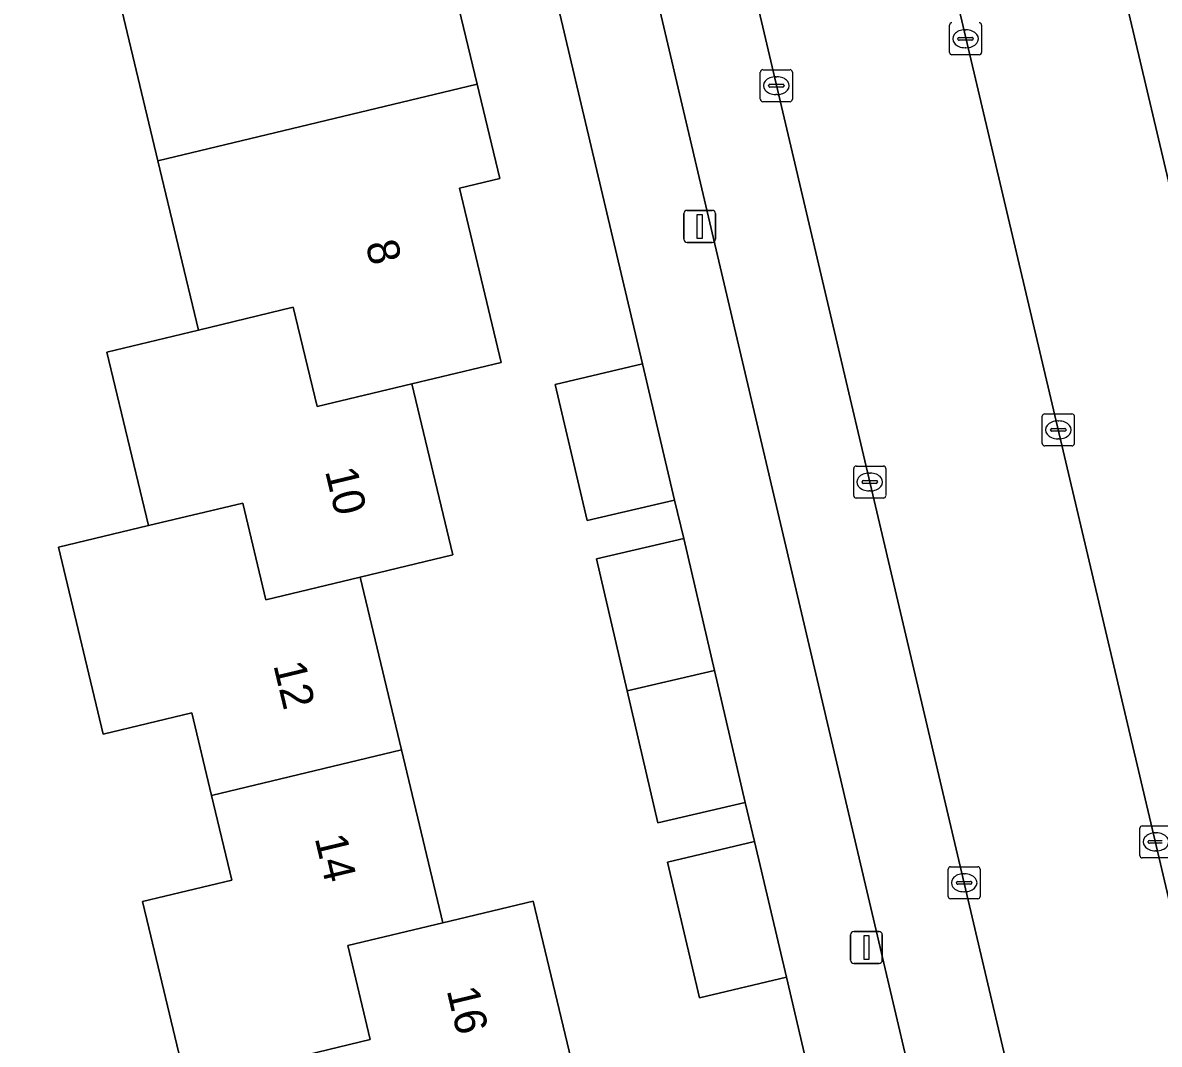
# Model space of a CAD drawing. Extents: x 158031 to 159244, y 380104 to 381214.
# Drawn here: x 158712.86 to 158748.37, y 380585.64 to 380617.54 of the extents above; entities that cross this region are included whole.
import ezdxf

# ---------------------------------------------------------------- set-up
doc = ezdxf.new("R2010")
doc.units = 0
for name, color, linetype in [('IMGEO_Erf', 7, 'Continuous'), ('IMGEO_Fietspad_open', 7, 'Continuous'), ('IMGEO_Kolk', 7, 'Continuous'), ('IMGEO_Lichtmast', 7, 'Continuous'), ('IMGEO_Pand', 7, 'Continuous'), ('IMGEO_Pand_nummerreeks', 7, 'Continuous'), ('IMGEO_Parkeervlak_open', 7, 'Continuous'), ('IMGEO_Rijbaan_lokaal_open', 7, 'Continuous'), ('IMGEO_Voetpad_open', 7, 'Continuous')]:
    doc.layers.add(name, color=color, linetype=linetype)

msp = doc.modelspace()

# ---------------------------------------------------------------- linework, layer by layer
at = {"layer": 'IMGEO_Erf'}
for points in [[(158739.029, 380577.884), (158736.726, 380587.734), (158734.001, 380587.09), (158733, 380591.327), (158735.725, 380591.97), (158735.431, 380593.188), (158732.704, 380592.552), (158731.743, 380596.675), (158730.783, 380600.797), (158733.51, 380601.433), (158733.22, 380602.635), (158730.494, 380601.996), (158729.496, 380606.246), (158732.222, 380606.886), (158727.683, 380626.11)], [(158705.856, 380570.103), (158725.953, 380574.878), (158724.699, 380580.248), (158722.056, 380579.615), (158720.748, 380585.074), (158717.969, 380584.408), (158716.804, 380589.271), (158716.606, 380590.099), (158719.394, 380590.767), (158718.761, 380593.409), (158718.144, 380595.987), (158715.376, 380595.324), (158713.978, 380601.162), (158716.786, 380601.835), (158715.487, 380607.256), (158718.347, 380607.942), (158717.08, 380613.231), (158715.785, 380618.639)], [(158726.352, 380618.569), (158727.058, 380615.621), (158727.763, 380612.677), (158726.507, 380612.376), (158727.811, 380606.934), (158725.021, 380606.266), (158726.301, 380600.922), (158723.4, 380600.227), (158724.692, 380594.83), (158725.985, 380589.433), (158728.807, 380590.109), (158730.116, 380584.643)]]:
    msp.add_lwpolyline(points, dxfattribs=at)
at = {"layer": 'IMGEO_Fietspad_open'}
msp.add_lwpolyline([(158730.863, 380639.184), (158730.767, 380639.169), (158730.507, 380640.298), (158727.607, 380639.865), (158741.77, 380579.626), (158742.026, 380578.534), (158742.459, 380576.694), (158745.252, 380577.361), (158745.393, 380577.395), (158744.707, 380580.31)], close=True, dxfattribs=at)
at = {"layer": 'IMGEO_Kolk'}
for p, q in [((158741.817, 380616.612), (158741.817, 380617.464)), ((158742.818, 380617.464), (158742.818, 380616.612)), ((158742.119, 380617.081), (158742.517, 380617.081)), ((158742.305, 380617.318), (158742.33, 380617.318)), ((158742.076, 380617.032), (158742.076, 380617.044)), ((158742.514, 380616.995), (158742.116, 380616.995)), ((158742.328, 380616.758), (158742.303, 380616.758)), ((158742.56, 380617.044), (158742.56, 380617.032)), ((158742.744, 380616.538), (158741.892, 380616.538)), ((158735.905, 380615.147), (158735.905, 380615.999)), ((158735.98, 380616.073), (158736.832, 380616.073)), ((158736.906, 380615.999), (158736.906, 380615.147)), ((158736.393, 380615.853), (158736.418, 380615.853)), ((158736.164, 380615.567), (158736.164, 380615.579)), ((158736.602, 380615.53), (158736.204, 380615.53)), ((158736.207, 380615.616), (158736.605, 380615.616)), ((158736.416, 380615.293), (158736.391, 380615.293)), ((158736.648, 380615.579), (158736.648, 380615.567)), ((158736.832, 380615.073), (158735.98, 380615.073)), ((158744.715, 380604.399), (158744.715, 380605.251)), ((158744.79, 380605.325), (158745.642, 380605.325)), ((158745.203, 380605.105), (158745.228, 380605.105)), ((158745.716, 380605.251), (158745.716, 380604.399)), ((158744.974, 380604.819), (158744.974, 380604.831)), ((158745.412, 380604.782), (158745.014, 380604.782)), ((158745.017, 380604.868), (158745.415, 380604.868)), ((158745.458, 380604.831), (158745.458, 380604.819)), ((158745.642, 380604.325), (158744.79, 380604.325)), ((158745.226, 380604.545), (158745.201, 380604.545)), ((158738.823, 380602.771), (158738.823, 380603.623)), ((158738.898, 380603.697), (158739.75, 380603.697)), ((158739.824, 380603.623), (158739.824, 380602.771)), ((158739.125, 380603.24), (158739.523, 380603.24)), ((158739.311, 380603.477), (158739.336, 380603.477)), ((158739.082, 380603.191), (158739.082, 380603.203)), ((158739.52, 380603.154), (158739.122, 380603.154)), ((158739.334, 380602.917), (158739.309, 380602.917)), ((158739.566, 380603.203), (158739.566, 380603.191)), ((158739.75, 380602.697), (158738.898, 380602.697)), ((158747.764, 380591.535), (158747.764, 380592.387)), ((158747.839, 380592.461), (158748.691, 380592.461)), ((158748.252, 380592.241), (158748.277, 380592.241)), ((158748.023, 380591.955), (158748.023, 380591.967)), ((158748.461, 380591.918), (158748.063, 380591.918)), ((158748.066, 380592.004), (158748.464, 380592.004)), ((158748.275, 380591.681), (158748.25, 380591.681)), ((158741.848, 380591.183), (158742.7, 380591.183)), ((158748.691, 380591.461), (158747.839, 380591.461)), ((158741.773, 380590.257), (158741.773, 380591.109)), ((158742.261, 380590.963), (158742.286, 380590.963)), ((158742.774, 380591.109), (158742.774, 380590.257)), ((158742.032, 380590.677), (158742.032, 380590.689)), ((158742.47, 380590.64), (158742.072, 380590.64)), ((158742.075, 380590.726), (158742.473, 380590.726)), ((158742.516, 380590.689), (158742.516, 380590.677)), ((158742.7, 380590.183), (158741.848, 380590.183)), ((158742.284, 380590.403), (158742.259, 380590.403))]:
    msp.add_line(p, q, dxfattribs=at)
for points in [[(158741.817, 380616.612), (158741.817, 380617.464)], [(158742.818, 380617.464), (158742.818, 380616.612)], [(158742.744, 380616.538), (158741.892, 380616.538)], [(158735.905, 380615.147), (158735.905, 380615.999)], [(158735.98, 380616.073), (158736.832, 380616.073)], [(158736.906, 380615.999), (158736.906, 380615.147)], [(158736.832, 380615.073), (158735.98, 380615.073)], [(158744.715, 380604.399), (158744.715, 380605.251)], [(158744.79, 380605.325), (158745.642, 380605.325)], [(158745.716, 380605.251), (158745.716, 380604.399)], [(158745.642, 380604.325), (158744.79, 380604.325)], [(158738.823, 380602.771), (158738.823, 380603.623)], [(158738.898, 380603.697), (158739.75, 380603.697)], [(158739.824, 380603.623), (158739.824, 380602.771)], [(158739.75, 380602.697), (158738.898, 380602.697)], [(158747.764, 380591.535), (158747.764, 380592.387)], [(158747.839, 380592.461), (158748.691, 380592.461)], [(158741.848, 380591.183), (158742.7, 380591.183)], [(158748.691, 380591.461), (158747.839, 380591.461)], [(158741.773, 380590.257), (158741.773, 380591.109)], [(158742.774, 380591.109), (158742.774, 380590.257)], [(158742.7, 380590.183), (158741.848, 380590.183)]]:
    msp.add_lwpolyline(points, dxfattribs=at)
for centre, radius, start, end in [((158741.894, 380617.462), 0.0765, 91.552, 178.448), ((158741.894, 380617.462), 0.0765, 91.552, 178.448), ((158742.742, 380617.462), 0.0765, 1.552, 88.448), ((158742.742, 380617.462), 0.0765, 1.552, 88.448), ((158742.116, 380617.041), 0.0403, 85.8775, 175.7526), ((158742.521, 380617.043), 0.0386, 1.7309, 96.639), ((158742.113, 380617.031), 0.0366, 178.938, 274.7102), ((158742.517, 380617.038), 0.043, 264.8664, 352.4533), ((158741.894, 380616.614), 0.0765, 181.552, 268.448), ((158741.894, 380616.614), 0.0765, 181.552, 268.448), ((158742.742, 380616.614), 0.0765, 271.552, 358.448), ((158742.742, 380616.614), 0.0765, 271.552, 358.448), ((158735.982, 380615.997), 0.0765, 91.552, 178.448), ((158735.982, 380615.997), 0.0765, 91.552, 178.448), ((158736.83, 380615.997), 0.0765, 1.552, 88.448), ((158736.83, 380615.997), 0.0765, 1.552, 88.448), ((158736.204, 380615.576), 0.0403, 85.8775, 175.7526), ((158736.201, 380615.566), 0.0366, 178.938, 274.7102), ((158736.605, 380615.573), 0.043, 264.8664, 352.4533), ((158736.609, 380615.578), 0.0386, 1.7309, 96.639), ((158735.982, 380615.149), 0.0765, 181.552, 268.448), ((158735.982, 380615.149), 0.0765, 181.552, 268.448), ((158736.83, 380615.149), 0.0765, 271.552, 358.448), ((158736.83, 380615.149), 0.0765, 271.552, 358.448), ((158744.792, 380605.249), 0.0765, 91.552, 178.448), ((158744.792, 380605.249), 0.0765, 91.552, 178.448), ((158745.64, 380605.249), 0.0765, 1.552, 88.448), ((158745.64, 380605.249), 0.0765, 1.552, 88.448), ((158745.014, 380604.828), 0.0403, 85.8775, 175.7526), ((158745.011, 380604.818), 0.0366, 178.938, 274.7102), ((158745.415, 380604.825), 0.043, 264.8664, 352.4533), ((158745.419, 380604.83), 0.0386, 1.7309, 96.639), ((158744.792, 380604.401), 0.0765, 181.552, 268.448), ((158744.792, 380604.401), 0.0765, 181.552, 268.448), ((158745.64, 380604.401), 0.0765, 271.552, 358.448), ((158745.64, 380604.401), 0.0765, 271.552, 358.448), ((158738.9, 380603.621), 0.0765, 91.552, 178.448), ((158738.9, 380603.621), 0.0765, 91.552, 178.448), ((158739.748, 380603.621), 0.0765, 1.552, 88.448), ((158739.748, 380603.621), 0.0765, 1.552, 88.448), ((158739.122, 380603.2), 0.0403, 85.8775, 175.7526), ((158739.527, 380603.202), 0.0386, 1.7309, 96.639), ((158739.119, 380603.19), 0.0366, 178.938, 274.7102), ((158739.523, 380603.197), 0.043, 264.8664, 352.4533), ((158738.9, 380602.773), 0.0765, 181.552, 268.448), ((158738.9, 380602.773), 0.0765, 181.552, 268.448), ((158739.748, 380602.773), 0.0765, 271.552, 358.448), ((158739.748, 380602.773), 0.0765, 271.552, 358.448), ((158747.841, 380592.385), 0.0765, 91.552, 178.448), ((158747.841, 380592.385), 0.0765, 91.552, 178.448), ((158748.063, 380591.964), 0.0403, 85.8775, 175.7526), ((158748.06, 380591.954), 0.0366, 178.938, 274.7102), ((158747.841, 380591.537), 0.0765, 181.552, 268.448), ((158747.841, 380591.537), 0.0765, 181.552, 268.448), ((158741.85, 380591.107), 0.0765, 91.552, 178.448), ((158741.85, 380591.107), 0.0765, 91.552, 178.448), ((158742.698, 380591.107), 0.0765, 1.552, 88.448), ((158742.698, 380591.107), 0.0765, 1.552, 88.448), ((158742.072, 380590.686), 0.0403, 85.8775, 175.7526), ((158742.069, 380590.676), 0.0366, 178.938, 274.7102), ((158742.473, 380590.683), 0.043, 264.8664, 352.4533), ((158742.477, 380590.688), 0.0386, 1.7309, 96.639), ((158741.85, 380590.259), 0.0765, 181.552, 268.448), ((158741.85, 380590.259), 0.0765, 181.552, 268.448), ((158742.698, 380590.259), 0.0765, 271.552, 358.448), ((158742.698, 380590.259), 0.0765, 271.552, 358.448)]:
    msp.add_arc(centre, radius, start, end, dxfattribs=at)
for centre, major_axis, ratio, start_param, end_param in [((158742.304, 380617.038), (-0.387, 0.002), 0.722429, 4.712389, 7.853982), ((158742.329, 380617.038), (-0.39, 0.002), 0.717154, 1.570796, 4.712389), ((158736.392, 380615.573), (-0.387, 0.002), 0.722429, 4.712389, 7.853982), ((158736.417, 380615.573), (-0.39, 0.002), 0.717154, 1.570796, 4.712389), ((158745.202, 380604.825), (-0.387, 0.002), 0.722429, 4.712389, 7.853982), ((158745.227, 380604.825), (-0.39, 0.002), 0.717154, 1.570796, 4.712389), ((158739.31, 380603.197), (-0.387, 0.002), 0.722429, 4.712389, 7.853982), ((158739.335, 380603.197), (-0.39, 0.002), 0.717154, 1.570796, 4.712389), ((158748.251, 380591.961), (-0.387, 0.002), 0.722429, 4.712389, 7.853982), ((158748.276, 380591.961), (-0.39, 0.002), 0.717154, 1.570796, 4.712389), ((158742.26, 380590.683), (-0.387, 0.002), 0.722429, 4.712389, 7.853982), ((158742.285, 380590.683), (-0.39, 0.002), 0.717154, 1.570796, 4.712389)]:
    msp.add_ellipse(centre, major_axis=major_axis, ratio=ratio, start_param=start_param, end_param=end_param, dxfattribs=at)
at = {"layer": 'IMGEO_Lichtmast'}
for p, q in [((158733.514, 380610.78), (158733.514, 380611.58)), ((158733.514, 380611.58), (158733.514, 380610.78)), ((158733.614, 380611.68), (158734.404, 380611.68)), ((158734.404, 380611.68), (158733.614, 380611.68)), ((158734.504, 380611.58), (158734.504, 380610.78)), ((158734.504, 380610.78), (158734.504, 380611.58)), ((158734.404, 380610.68), (158733.614, 380610.68)), ((158733.614, 380610.68), (158734.404, 380610.68)), ((158738.725, 380588.262), (158738.725, 380589.062)), ((158738.725, 380589.062), (158738.725, 380588.262)), ((158738.825, 380589.162), (158739.615, 380589.162)), ((158739.615, 380589.162), (158738.825, 380589.162)), ((158739.715, 380589.062), (158739.715, 380588.262)), ((158739.715, 380588.262), (158739.715, 380589.062)), ((158739.615, 380588.162), (158738.825, 380588.162)), ((158738.825, 380588.162), (158739.615, 380588.162))]:
    msp.add_line(p, q, dxfattribs=at)
for points in [[(158733.934, 380611.555), (158734.084, 380611.555), (158734.084, 380610.805), (158733.934, 380610.805), (158733.934, 380611.555)], [(158739.145, 380589.037), (158739.295, 380589.037), (158739.295, 380588.287), (158739.145, 380588.287), (158739.145, 380589.037)]]:
    msp.add_lwpolyline(points, dxfattribs=at)
for centre, start, end in [((158733.614, 380611.58), 90, 180), ((158733.614, 380611.58), 90, 180), ((158734.404, 380611.58), 0, 90), ((158734.404, 380611.58), 360, 90), ((158733.614, 380610.78), 180, 270), ((158733.614, 380610.78), 180, 270), ((158734.404, 380610.78), 270, 0), ((158734.404, 380610.78), 270, 0), ((158738.825, 380589.062), 90, 180), ((158738.825, 380589.062), 90, 180), ((158739.615, 380589.062), 0, 90), ((158739.615, 380589.062), 360, 90), ((158738.825, 380588.262), 180, 270), ((158738.825, 380588.262), 180, 270), ((158739.615, 380588.262), 270, 0), ((158739.615, 380588.262), 270, 0)]:
    msp.add_arc(centre, 0.1, start, end, dxfattribs=at)
at = {"layer": 'IMGEO_Pand'}
for points in [[(158727.058, 380615.621), (158726.352, 380618.569), (158725.154, 380618.281), (158723.855, 380623.703), (158721.078, 380623.038), (158718.077, 380622.319), (158718.786, 380619.359), (158715.785, 380618.639), (158717.08, 380613.231)], [(158727.058, 380615.621), (158717.08, 380613.231), (158718.347, 380607.942), (158721.312, 380608.653), (158722.054, 380605.556), (158725.021, 380606.266), (158727.811, 380606.934), (158726.507, 380612.376), (158727.763, 380612.677)], [(158718.347, 380607.942), (158715.487, 380607.256), (158716.786, 380601.835), (158719.731, 380602.541), (158720.455, 380599.521), (158723.4, 380600.227), (158726.301, 380600.922), (158725.021, 380606.266), (158722.054, 380605.556), (158721.312, 380608.653)], [(158732.222, 380606.886), (158729.496, 380606.246), (158730.494, 380601.996), (158733.22, 380602.635)], [(158723.4, 380600.227), (158720.455, 380599.521), (158719.731, 380602.541), (158716.786, 380601.835), (158713.978, 380601.162), (158715.376, 380595.324), (158718.144, 380595.987), (158718.761, 380593.409), (158724.692, 380594.83)], [(158731.743, 380596.675), (158734.47, 380597.31), (158733.51, 380601.433), (158730.783, 380600.797)], [(158731.743, 380596.675), (158732.704, 380592.552), (158735.431, 380593.188), (158734.47, 380597.31)], [(158725.985, 380589.433), (158724.692, 380594.83), (158718.761, 380593.409), (158719.394, 380590.767), (158716.606, 380590.099), (158716.804, 380589.271), (158717.969, 380584.408), (158720.748, 380585.074), (158723.718, 380585.786), (158723.015, 380588.722)], [(158735.725, 380591.97), (158733, 380591.327), (158734.001, 380587.09), (158736.726, 380587.734)], [(158725.985, 380589.433), (158723.015, 380588.722), (158723.718, 380585.786), (158720.748, 380585.074), (158722.056, 380579.615), (158724.699, 380580.248), (158727.837, 380581), (158727.135, 380583.929), (158730.116, 380584.643), (158728.807, 380590.109)]]:
    msp.add_lwpolyline(points, close=True, dxfattribs=at)
at = {"layer": 'IMGEO_Parkeervlak_open'}
msp.add_lwpolyline([(158739.369, 380629.697), (158739.628, 380628.513), (158749.349, 380587.303), (158754.353, 380588.474), (158744.502, 380630.188), (158744.215, 380631.389), (158739.723, 380630.346)], dxfattribs=at)
at = {"layer": 'IMGEO_Rijbaan_lokaal_open'}
for points in [[(158735.675, 380637.775), (158734.555, 380639.892), (158730.863, 380639.184), (158744.707, 380580.31), (158750.663, 380581.772), (158749.349, 380587.303), (158739.628, 380628.513), (158739.369, 380629.697)], [(158739.723, 380630.346), (158744.215, 380631.389), (158744.502, 380630.188), (158754.353, 380588.474), (158759.812, 380589.744), (158749.947, 380631.507), (158754.836, 380632.646), (158755.789, 380632.859), (158754.319, 380638.999), (158752.862, 380639.943), (158738.352, 380636.449), (158738.144, 380637.341)]]:
    msp.add_lwpolyline(points, dxfattribs=at)
at = {"layer": 'IMGEO_Voetpad_open'}
msp.add_lwpolyline([(158727.607, 380639.865), (158714.762, 380636.803), (158715.598, 380633.518), (158722.624, 380635.163), (158725.401, 380635.761), (158726.416, 380631.538), (158726.679, 380630.339), (158727.683, 380626.11), (158732.222, 380606.886), (158733.22, 380602.635), (158733.51, 380601.433), (158734.47, 380597.31), (158735.431, 380593.188), (158735.725, 380591.97), (158736.726, 380587.734), (158739.029, 380577.884), (158742.026, 380578.534), (158741.77, 380579.626)], close=True, dxfattribs=at)

# ---------------------------------------------------------------- texts
at = {"layer": 'IMGEO_Pand_nummerreeks'}
for s, rotation, p in [('8', 283.274, (158723.567, 380610.637)), ('10', 283.4698, (158722.3, 380603.541)), ('12', 283.4628, (158720.685, 380597.482)), ('14', 283.4728, (158721.977, 380592.082)), ('16', 283.4676, (158726.1, 380587.327))]:
    msp.add_text(s, height=1, rotation=rotation, dxfattribs=at).set_placement(p)

doc.saveas('drawing.dxf')
